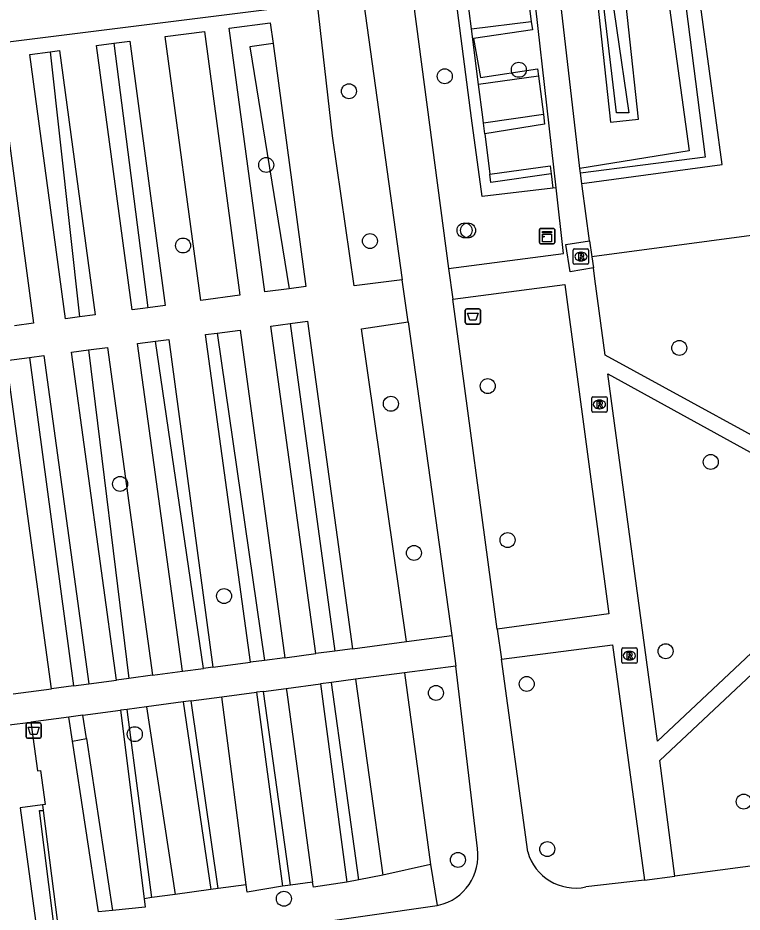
# Model space of a CAD drawing. Extents: x 162157 to 163165, y 378998 to 380775.
# Drawn here: x 162462.9 to 162510.2, y 380059.6 to 380118.1 of the extents above; entities that cross this region are included whole.
import ezdxf

# ---------------------------------------------------------------- set-up
doc = ezdxf.new("R2010")
doc.units = 0
for name, color, linetype in [('IMGEO_Afvalbak', 7, 'Continuous'), ('IMGEO_Boom', 7, 'Continuous'), ('IMGEO_Groenvoorziening', 7, 'Continuous'), ('IMGEO_Haag', 7, 'Continuous'), ('IMGEO_Kast', 7, 'Continuous'), ('IMGEO_Rioolput', 7, 'Continuous'), ('IMGEO_Voetpad_halfverhard', 7, 'Continuous'), ('IMGEO_Voetpad_open', 7, 'Continuous')]:
    doc.layers.add(name, color=color, linetype=linetype)

msp = doc.modelspace()

# ---------------------------------------------------------------- linework, layer by layer
at = {"layer": 'IMGEO_Afvalbak'}
for p, q in [((162492.086, 380098.172), (162492.086, 380098.972)), ((162492.086, 380098.972), (162492.086, 380098.172)), ((162492.186, 380099.072), (162492.976, 380099.072)), ((162492.976, 380099.072), (162492.186, 380099.072)), ((162493.076, 380098.972), (162493.076, 380098.172)), ((162493.076, 380098.172), (162493.076, 380098.972)), ((162492.976, 380098.072), (162492.186, 380098.072)), ((162492.186, 380098.072), (162492.976, 380098.072)), ((162463.394, 380071.103), (162463.394, 380071.903)), ((162463.394, 380071.903), (162463.394, 380071.103)), ((162463.494, 380072.003), (162464.284, 380072.003)), ((162464.284, 380072.003), (162463.494, 380072.003)), ((162464.384, 380071.903), (162464.384, 380071.103)), ((162464.384, 380071.103), (162464.384, 380071.903)), ((162464.284, 380071.003), (162463.494, 380071.003)), ((162463.494, 380071.003), (162464.284, 380071.003))]:
    msp.add_line(p, q, dxfattribs=at)
for points in [[(162492.229, 380098.786), (162492.933, 380098.786), (162492.784, 380098.316), (162492.378, 380098.316), (162492.229, 380098.786)], [(162463.537, 380071.717), (162464.241, 380071.717), (162464.092, 380071.247), (162463.686, 380071.247), (162463.537, 380071.717)]]:
    msp.add_lwpolyline(points, dxfattribs=at)
for centre, start, end in [((162492.186, 380098.972), 90, 180), ((162492.186, 380098.972), 90, 180), ((162492.976, 380098.972), 0, 90), ((162492.976, 380098.972), 360, 90), ((162492.186, 380098.172), 180, 270), ((162492.186, 380098.172), 180, 270), ((162492.976, 380098.172), 270, 0), ((162492.976, 380098.172), 270, 0), ((162463.494, 380071.903), 90, 180), ((162463.494, 380071.903), 90, 180), ((162464.284, 380071.903), 0, 90), ((162464.284, 380071.903), 360, 90), ((162463.494, 380071.103), 180, 270), ((162463.494, 380071.103), 180, 270), ((162464.284, 380071.103), 270, 0), ((162464.284, 380071.103), 270, 0)]:
    msp.add_arc(centre, 0.1, start, end, dxfattribs=at)
at = {"layer": 'IMGEO_Boom'}
for centre in [(162495.583, 380114.684), (162490.747, 380114.259), (162484.486, 380113.283), (162479.079, 380108.465), (162492.036, 380104.189), (162492.267, 380104.185), (162485.859, 380103.495), (162473.65, 380103.201), (162506.063, 380096.508), (162493.553, 380094.013), (162487.226, 380092.859), (162508.123, 380089.056), (162469.539, 380087.622), (162494.845, 380083.952), (162488.733, 380083.113), (162476.327, 380080.292), (162505.171, 380076.689), (162496.098, 380074.549), (162490.169, 380073.964), (162470.497, 380071.268), (162510.278, 380066.862), (162497.442, 380063.758), (162491.604, 380063.052), (162480.234, 380060.513)]:
    msp.add_circle(centre, 0.489, dxfattribs=at)
at = {"layer": 'IMGEO_Groenvoorziening'}
for points in [[(162504.779, 380123.504), (162506.709, 380109.396), (162499.578, 380108.226)], [(162487.963, 380100.955), (162484.831, 380100.567), (162483.422, 380110.373), (162482.025, 380122.626)], [(162500.316, 380122.927), (162501.564, 380111.259), (162503.398, 380111.455), (162502.144, 380123.164)], [(162478.909, 380122.326), (162479.651, 380118.665), (162459.581, 380116.169), (162459.332, 380117.725), (162456.36, 380117.293), (162456.468, 380115.578), (162439.809, 380113.291), (162439.296, 380117.029)], [(162480.578, 380100.38), (162478.999, 380100.167), (162476.671, 380117.408), (162479.349, 380117.761), (162479.533, 380116.393)], [(162496.4, 380117.839), (162496.472, 380117.287), (162492.614, 380116.724), (162493.085, 380114.186), (162496.8, 380114.756), (162496.863, 380114.274)], [(162472.474, 380116.856), (162475.041, 380117.194), (162477.359, 380099.946), (162474.805, 380099.602), (162472.474, 380116.856)], [(162469.119, 380116.415), (162470.165, 380116.553), (162472.49, 380099.29), (162471.348, 380099.137)], [(162479.533, 380116.393), (162478.02, 380116.175), (162480.578, 380100.38)], [(162479.533, 380116.393), (162481.67, 380100.527), (162480.578, 380100.38)], [(162466.874, 380098.534), (162465.961, 380098.411), (162463.632, 380115.694), (162464.961, 380115.868)], [(162464.961, 380115.868), (162465.588, 380115.951), (162467.914, 380098.674), (162466.874, 380098.534)], [(162464.961, 380115.868), (162466.874, 380098.534)], [(162460.652, 380115.301), (162461.556, 380115.42), (162463.88, 380098.13), (162462.638, 380097.963)], [(162497.188, 380111.767), (162497.27, 380111.134), (162493.362, 380110.503)], [(162493.687, 380107.854), (162497.624, 380108.409), (162497.693, 380107.876)], [(162498.017, 380106.978), (162497.813, 380106.953)], [(162523.357, 380105.542), (162500.353, 380102.462)], [(162500.206, 380103.514), (162500.353, 380102.462)], [(162500.353, 380102.462), (162500.452, 380101.745)], [(162482.316, 380076.532), (162479.384, 380097.94), (162480.641, 380098.104)], [(162480.641, 380098.104), (162481.788, 380098.254), (162484.719, 380076.851)], [(162480.641, 380098.104), (162483.565, 380076.698)], [(162488.251, 380077.32), (162485.314, 380097.766), (162488.344, 380098.224)], [(162478.055, 380075.967), (162475.123, 380097.383), (162475.878, 380097.482)], [(162475.878, 380097.482), (162477.37, 380097.677), (162480.303, 380076.265)], [(162475.878, 380097.482), (162478.975, 380076.089)], [(162471.856, 380096.956), (162472.724, 380097.069), (162475.604, 380075.641)], [(162469.305, 380074.805), (162466.37, 380096.239), (162467.471, 380096.383)], [(162467.471, 380096.383), (162468.71, 380096.545), (162471.645, 380075.116)], [(162467.471, 380096.383), (162470.115, 380074.912)], [(162465.045, 380074.239), (162462.108, 380095.682), (162463.624, 380095.88)], [(162463.624, 380095.88), (162464.561, 380096.003), (162467.497, 380074.565)], [(162463.624, 380095.88), (162466.487, 380074.431)], [(162488.107, 380075.276), (162489.82, 380062.752)], [(162484.917, 380074.855), (162486.701, 380062.05)], [(162480.393, 380074.259), (162480.425, 380074.017), (162482.115, 380061.595)], [(162477.767, 380061.422), (162476.19, 380073.705)], [(162471.25, 380073.054), (162473.133, 380060.784)], [(162463.709, 380072.06), (162464.147, 380068.869), (162464.338, 380068.895), (162464.64, 380066.681), (162464.473, 380066.658)], [(162469.036, 380059.755), (162468.118, 380059.659), (162466.429, 380070.807)], [(162467.337, 380070.975), (162469.036, 380059.755)], [(162464.473, 380066.658), (162462.998, 380066.457), (162465.732, 380046.447)], [(162464.473, 380066.658), (162464.516, 380066.285)], [(162489.82, 380062.752), (162486.701, 380062.05)], [(162489.82, 380062.752), (162490.248, 380060.07)], [(162486.701, 380062.05), (162485.135, 380061.754)], [(162477.767, 380061.422), (162475.934, 380061.188)], [(162480.154, 380061.34), (162477.829, 380060.94), (162477.767, 380061.422)], [(162482.115, 380061.595), (162480.665, 380061.406)], [(162484.337, 380061.604), (162482.161, 380061.26), (162482.115, 380061.595)], [(162473.133, 380060.784), (162471.609, 380060.584)], [(162475.466, 380061.128), (162473.133, 380060.784)], [(162471.109, 380060.518), (162471.179, 380059.967), (162469.036, 380059.755)]]:
    msp.add_lwpolyline(points, dxfattribs=at)
at = {"layer": 'IMGEO_Haag'}
for points in [[(162497.813, 380106.953), (162493.183, 380106.394), (162492.496, 380111.514), (162489.844, 380132.052), (162489.77, 380132.52)], [(162499.691, 380107.254), (162508.872, 380108.503), (162506.793, 380123.765)], [(162505.883, 380123.647), (162507.762, 380108.971), (162499.614, 380107.922)], [(162502.769, 380111.868), (162501.962, 380111.868), (162500.661, 380122.897), (162501.155, 380122.969), (162502.769, 380111.868)], [(162492.484, 380117.361), (162492.176, 380119.744)], [(162496.09, 380120.226), (162496.4, 380117.839)], [(162492.484, 380117.361), (162496.4, 380117.839)], [(162492.952, 380113.73), (162492.484, 380117.361)], [(162471.348, 380099.137), (162471.014, 380099.092), (162470.316, 380098.997), (162467.987, 380116.266), (162469.119, 380116.415)], [(162469.119, 380116.415), (162471.348, 380099.137)], [(162496.863, 380114.274), (162492.952, 380113.73)], [(162496.863, 380114.274), (162497.188, 380111.767)], [(162493.277, 380111.196), (162493.228, 380111.595), (162492.952, 380113.73)], [(162497.188, 380111.767), (162493.277, 380111.196)], [(162493.362, 380110.503), (162493.277, 380111.196)], [(162493.362, 380110.503), (162493.687, 380107.854)], [(162497.693, 380107.876), (162493.752, 380107.324), (162493.687, 380107.854)], [(162497.693, 380107.876), (162497.813, 380106.953)], [(162473.611, 380075.377), (162470.677, 380096.802), (162471.856, 380096.956)], [(162474.98, 380075.558), (162471.856, 380096.956)], [(162482.626, 380074.553), (162484.337, 380061.604)], [(162485.135, 380061.754), (162483.343, 380074.648)], [(162478.456, 380074.004), (162480.154, 380061.34)], [(162480.665, 380061.406), (162478.907, 380074.064)], [(162473.659, 380073.371), (162475.466, 380061.128)], [(162475.934, 380061.188), (162474.174, 380073.439)], [(162466.429, 380070.807), (162466.191, 380072.387)], [(162467.337, 380070.975), (162467.105, 380072.507)], [(162469.554, 380072.83), (162471.109, 380060.518)], [(162471.609, 380060.584), (162470.006, 380072.89)], [(162466.429, 380070.807), (162467.337, 380070.975)], [(162466.958, 380047.157), (162466.691, 380047.109), (162464.26, 380066.275), (162464.516, 380066.285)], [(162464.516, 380066.285), (162466.958, 380047.157)], [(162480.665, 380061.406), (162480.154, 380061.34)], [(162485.135, 380061.754), (162484.337, 380061.604)], [(162475.934, 380061.188), (162475.466, 380061.128)], [(162471.609, 380060.584), (162471.109, 380060.518)]]:
    msp.add_lwpolyline(points, dxfattribs=at)
at = {"layer": 'IMGEO_Kast'}
for p, q in [((162496.926, 380103.396), (162496.926, 380104.237)), ((162496.926, 380104.237), (162496.926, 380103.396)), ((162497.001, 380104.321), (162497.842, 380104.321)), ((162497.842, 380104.321), (162497.001, 380104.321)), ((162497.926, 380104.246), (162497.926, 380103.405)), ((162497.926, 380103.405), (162497.926, 380104.246)), ((162497.851, 380103.321), (162497.01, 380103.321)), ((162497.01, 380103.321), (162497.851, 380103.321))]:
    msp.add_line(p, q, dxfattribs=at)
for points in [[(162497.121, 380104.111), (162497.721, 380104.111), (162497.721, 380104.026), (162497.121, 380104.026), (162497.121, 380104.111)], [(162497.121, 380103.936), (162497.721, 380103.936), (162497.721, 380103.447), (162497.121, 380103.447), (162497.121, 380103.936)]]:
    msp.add_lwpolyline(points, dxfattribs=at)
msp.add_circle((162497.205, 380103.785), 0.0377, dxfattribs=at)
for centre, start, end in [((162497.004, 380104.243), 92.4484, 184.28452), ((162497.004, 380104.243), 92.4484, 184.28452), ((162497.848, 380104.243), 2.4484, 94.28452), ((162497.848, 380104.243), 2.4484, 94.28452), ((162497.004, 380103.399), 182.4484, 274.28452), ((162497.004, 380103.399), 182.4484, 274.28452), ((162497.848, 380103.399), 272.4484, 4.28452), ((162497.848, 380103.399), 272.4484, 4.28452)]:
    msp.add_arc(centre, 0.0779, start, end, dxfattribs=at)
at = {"layer": 'IMGEO_Rioolput'}
for p, q in [((162499.141, 380102.052), (162499.141, 380102.904)), ((162499.216, 380102.978), (162500.068, 380102.978)), ((162499.629, 380102.758), (162499.654, 380102.758)), ((162500.142, 380102.904), (162500.142, 380102.052)), ((162499.652, 380102.198), (162499.627, 380102.198)), ((162500.068, 380101.978), (162499.216, 380101.978)), ((162500.35, 380092.39), (162500.35, 380093.242)), ((162500.425, 380093.316), (162501.277, 380093.316)), ((162500.838, 380093.096), (162500.863, 380093.096)), ((162501.351, 380093.242), (162501.351, 380092.39)), ((162501.277, 380092.316), (162500.425, 380092.316)), ((162500.861, 380092.536), (162500.836, 380092.536)), ((162502.304, 380075.974), (162502.304, 380076.826)), ((162502.379, 380076.9), (162503.231, 380076.9)), ((162502.792, 380076.68), (162502.817, 380076.68)), ((162503.305, 380076.826), (162503.305, 380075.974)), ((162503.231, 380075.9), (162502.379, 380075.9)), ((162502.815, 380076.12), (162502.79, 380076.12))]:
    msp.add_line(p, q, dxfattribs=at)
for points in [[(162499.141, 380102.052), (162499.141, 380102.904)], [(162499.216, 380102.978), (162500.068, 380102.978)], [(162500.142, 380102.904), (162500.142, 380102.052)], [(162499.73, 380102.676), (162499.478, 380102.678), (162499.478, 380102.278)], [(162499.478, 380102.278), (162499.602, 380102.278), (162499.602, 380102.44), (162499.613, 380102.44)], [(162499.656, 380102.597), (162499.602, 380102.597), (162499.602, 380102.516)], [(162499.602, 380102.516), (162499.654, 380102.516)], [(162499.66, 380102.411), (162499.731, 380102.278), (162499.871, 380102.278), (162499.806, 380102.404)], [(162500.068, 380101.978), (162499.216, 380101.978)], [(162500.35, 380092.39), (162500.35, 380093.242)], [(162500.425, 380093.316), (162501.277, 380093.316)], [(162500.939, 380093.014), (162500.687, 380093.016), (162500.687, 380092.616)], [(162500.865, 380092.935), (162500.811, 380092.935), (162500.811, 380092.854)], [(162500.811, 380092.854), (162500.863, 380092.854)], [(162501.351, 380093.242), (162501.351, 380092.39)], [(162501.277, 380092.316), (162500.425, 380092.316)], [(162500.687, 380092.616), (162500.811, 380092.616), (162500.811, 380092.778), (162500.822, 380092.778)], [(162500.869, 380092.749), (162500.94, 380092.616), (162501.08, 380092.616), (162501.015, 380092.742)], [(162502.304, 380075.974), (162502.304, 380076.826)], [(162502.379, 380076.9), (162503.231, 380076.9)], [(162502.893, 380076.598), (162502.641, 380076.6), (162502.641, 380076.2)], [(162502.819, 380076.519), (162502.765, 380076.519), (162502.765, 380076.438)], [(162502.765, 380076.438), (162502.817, 380076.438)], [(162503.305, 380076.826), (162503.305, 380075.974)], [(162503.231, 380075.9), (162502.379, 380075.9)], [(162502.641, 380076.2), (162502.765, 380076.2), (162502.765, 380076.362), (162502.776, 380076.362)], [(162502.823, 380076.333), (162502.894, 380076.2), (162503.034, 380076.2), (162502.969, 380076.326)]]:
    msp.add_lwpolyline(points, dxfattribs=at)
for centre, radius, start, end in [((162499.218, 380102.902), 0.0765, 91.55205, 178.44795), ((162499.218, 380102.902), 0.0765, 91.55205, 178.44795), ((162500.066, 380102.902), 0.0765, 1.55205, 88.44795), ((162500.066, 380102.902), 0.0765, 1.55205, 88.44795), ((162499.612, 380102.387), 0.0533, 26.02933, 88.69889), ((162499.638, 380102.705), 0.19, 274.7715, 282.96867), ((162499.662, 380102.501), 0.0964, 77.00612, 93.18647), ((162499.676, 380102.558), 0.0378, 276.66336, 79.67722), ((162499.729, 380102.566), 0.109, 350.36119, 89.41601), ((162499.727, 380102.566), 0.112, 277.58423, 350.98172), ((162499.711, 380102.351), 0.108, 29.51342, 73.79051), ((162499.218, 380102.054), 0.0765, 181.55205, 268.44795), ((162499.218, 380102.054), 0.0765, 181.55205, 268.44795), ((162500.066, 380102.054), 0.0765, 271.55205, 358.44795), ((162500.066, 380102.054), 0.0765, 271.55205, 358.44795), ((162500.427, 380093.24), 0.0765, 91.55205, 178.44795), ((162500.427, 380093.24), 0.0765, 91.55205, 178.44795), ((162500.847, 380093.043), 0.19, 274.7715, 282.96867), ((162500.871, 380092.839), 0.0964, 77.00612, 93.18647), ((162500.885, 380092.896), 0.0378, 276.66336, 79.67722), ((162500.938, 380092.904), 0.109, 350.36119, 89.41601), ((162500.936, 380092.904), 0.112, 277.58423, 350.98172), ((162500.92, 380092.689), 0.108, 29.51342, 73.79051), ((162501.275, 380093.24), 0.0765, 1.55205, 88.44795), ((162501.275, 380093.24), 0.0765, 1.55205, 88.44795), ((162500.427, 380092.392), 0.0765, 181.55205, 268.44795), ((162500.427, 380092.392), 0.0765, 181.55205, 268.44795), ((162500.821, 380092.725), 0.0533, 26.02933, 88.69889), ((162501.275, 380092.392), 0.0765, 271.55205, 358.44795), ((162501.275, 380092.392), 0.0765, 271.55205, 358.44795), ((162502.381, 380076.824), 0.0765, 91.55205, 178.44795), ((162502.381, 380076.824), 0.0765, 91.55205, 178.44795), ((162502.801, 380076.627), 0.19, 274.7715, 282.96867), ((162502.825, 380076.423), 0.0964, 77.00612, 93.18647), ((162502.839, 380076.48), 0.0378, 276.66336, 79.67722), ((162502.892, 380076.488), 0.109, 350.36119, 89.41601), ((162502.89, 380076.488), 0.112, 277.58423, 350.98172), ((162503.229, 380076.824), 0.0765, 1.55205, 88.44795), ((162503.229, 380076.824), 0.0765, 1.55205, 88.44795), ((162502.381, 380075.976), 0.0765, 181.55205, 268.44795), ((162502.381, 380075.976), 0.0765, 181.55205, 268.44795), ((162502.775, 380076.309), 0.0533, 26.02933, 88.69889), ((162502.874, 380076.273), 0.108, 29.51342, 73.79051), ((162503.229, 380075.976), 0.0765, 271.55205, 358.44795), ((162503.229, 380075.976), 0.0765, 271.55205, 358.44795)]:
    msp.add_arc(centre, radius, start, end, dxfattribs=at)
for centre, major_axis, ratio, start_param, end_param in [((162499.628, 380102.478), (-0.387, 0.002), 0.722429, 4.712389, 7.853982), ((162499.653, 380102.478), (-0.39, 0.002), 0.717154, 1.570796, 4.712389), ((162500.837, 380092.816), (-0.387, 0.002), 0.722429, 4.712389, 7.853982), ((162500.862, 380092.816), (-0.39, 0.002), 0.717154, 1.570796, 4.712389), ((162502.791, 380076.4), (-0.387, 0.002), 0.722429, 4.712389, 7.853982), ((162502.816, 380076.4), (-0.39, 0.002), 0.717154, 1.570796, 4.712389)]:
    msp.add_ellipse(centre, major_axis=major_axis, ratio=ratio, start_param=start_param, end_param=end_param, dxfattribs=at)
at = {"layer": 'IMGEO_Voetpad_halfverhard'}
for points in [[(162498.017, 380106.978), (162496.084, 380124.168)], [(162499.578, 380108.226), (162497.909, 380122.616), (162500.316, 380122.927)], [(162499.614, 380107.922), (162499.578, 380108.226)], [(162499.691, 380107.254), (162499.614, 380107.922)], [(162490.998, 380101.697), (162498.501, 380102.674), (162498.017, 380106.978)], [(162500.206, 380103.514), (162499.712, 380107.073), (162499.691, 380107.254)], [(162500.452, 380101.745), (162498.947, 380101.478), (162498.648, 380103.258), (162500.206, 380103.514)], [(162515.963, 380087.966), (162501.219, 380096.035), (162500.551, 380101.033), (162500.452, 380101.745)], [(162491.276, 380099.697), (162498.58, 380100.661), (162501.453, 380079.125), (162494.165, 380078.132)], [(162504.647, 380070.816), (162501.397, 380094.817), (162515.453, 380087.078)], [(162516.161, 380081.633), (162504.647, 380070.816)], [(162505.768, 380061.995), (162504.789, 380069.557), (162516.834, 380080.849)], [(162488.251, 380077.32), (162491.199, 380077.711)], [(162484.719, 380076.851), (162488.251, 380077.32)], [(162494.441, 380076.173), (162501.702, 380077.114), (162503.785, 380061.738)], [(162480.303, 380076.265), (162482.316, 380076.532)], [(162483.565, 380076.698), (162482.316, 380076.532)], [(162484.719, 380076.851), (162483.565, 380076.698)], [(162475.604, 380075.641), (162478.055, 380075.967)], [(162478.975, 380076.089), (162478.055, 380075.967)], [(162480.303, 380076.265), (162478.975, 380076.089)], [(162471.645, 380075.116), (162473.611, 380075.377)], [(162473.611, 380075.377), (162474.98, 380075.558)], [(162475.604, 380075.641), (162474.98, 380075.558)], [(162488.107, 380075.276), (162484.917, 380074.855)], [(162491.46, 380075.718), (162488.107, 380075.276)], [(162467.497, 380074.565), (162469.305, 380074.805)], [(162470.115, 380074.912), (162469.305, 380074.805)], [(162471.645, 380075.116), (162470.115, 380074.912)], [(162484.917, 380074.855), (162483.343, 380074.648)], [(162462.555, 380073.909), (162465.045, 380074.239)], [(162466.487, 380074.431), (162465.045, 380074.239)], [(162466.487, 380074.431), (162467.497, 380074.565)], [(162478.907, 380074.064), (162480.393, 380074.259)], [(162480.393, 380074.259), (162482.626, 380074.553)], [(162483.343, 380074.648), (162482.626, 380074.553)], [(162474.174, 380073.439), (162476.19, 380073.705)], [(162476.19, 380073.705), (162478.456, 380074.004)], [(162478.907, 380074.064), (162478.456, 380074.004)], [(162471.25, 380073.054), (162470.006, 380072.89)], [(162473.659, 380073.371), (162471.25, 380073.054)], [(162474.174, 380073.439), (162473.659, 380073.371)], [(162466.191, 380072.387), (162463.709, 380072.06)], [(162467.105, 380072.507), (162466.191, 380072.387)], [(162467.105, 380072.507), (162469.554, 380072.83)], [(162470.006, 380072.89), (162469.554, 380072.83)], [(162462.281, 380071.871), (162463.709, 380072.06)]]:
    msp.add_lwpolyline(points, dxfattribs=at)
at = {"layer": 'IMGEO_Voetpad_open'}
for points in [[(162488.162, 380123.138), (162490.998, 380101.697)], [(162485.432, 380119.14), (162487.963, 380100.955)], [(162490.998, 380101.697), (162491.276, 380099.697)], [(162488.344, 380098.224), (162487.963, 380100.955)], [(162494.165, 380078.132), (162491.276, 380099.697)], [(162488.344, 380098.224), (162491.199, 380077.711)], [(162491.199, 380077.711), (162491.46, 380075.718)], [(162494.165, 380078.132), (162494.441, 380076.173)], [(162496.168, 380063.57), (162494.441, 380076.173)], [(162492.884, 380063.797), (162491.46, 380075.718)], [(162529.141, 380065.084), (162505.768, 380061.995)], [(162503.785, 380061.738), (162505.768, 380061.995)], [(162503.785, 380061.738), (162499.961, 380061.283)], [(162474.884, 380057.751), (162476.288, 380058.071), (162490.248, 380060.07)], [(162490.248, 380060.07), (162490.343, 380060.084)]]:
    msp.add_lwpolyline(points, dxfattribs=at)
for centre, radius, start, end in [((162489.581, 380063.332), 3.336, 283.20954, 8.01871), ((162499.283, 380064.448), 3.236, 195.73472, 282.08929)]:
    msp.add_arc(centre, radius, start, end, dxfattribs=at)

doc.saveas('drawing.dxf')
